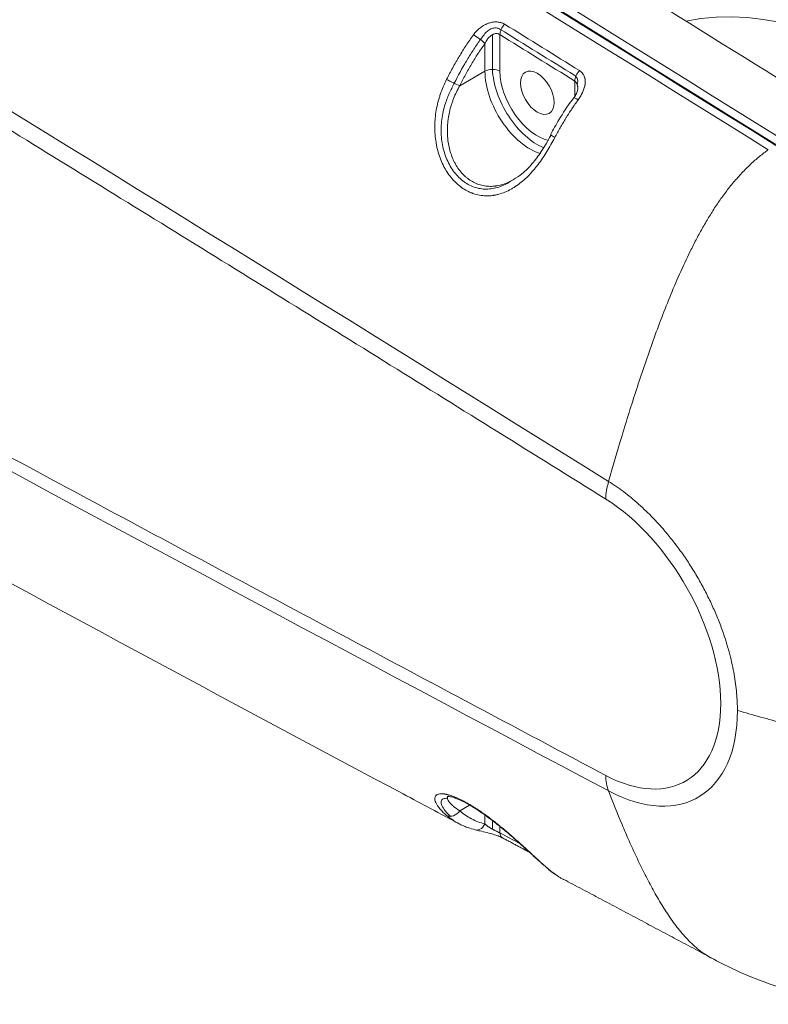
# Model space of a CAD drawing. Header units: millimetres. Extents: x 5437 to 18441, y -4466 to 3128.
# Tile 477 of 497: x 15655 to 15666, y -628 to -613. Entities that reach past the tile are written whole.
import ezdxf

# ---------------------------------------------------------------- set-up
doc = ezdxf.new("R2010")
doc.units = ezdxf.units.MM
doc.layers.add('1轮廓实线层', color=7, linetype='Continuous', lineweight=18)

# ---------------------------------------------------------------- blocks, each defined once
blk = doc.blocks.new('MR07S-930-Z')
at = {"layer": '1轮廓实线层'}
for p, q in [((7672.079, -5740.855), (7672.079, -5744.134)), ((7672.786, -5740.843), (7672.786, -5744.303)), ((7671.372, -5744.303), (7671.372, -5741.696)), ((7668.988, -5745.68), (7671.372, -5744.303)), ((7679.858, -5746.684), (7679.858, -5745.235)), ((7677.614, -5750.336), (7677.614, -5750.341)), ((7668.988, -5814.266), (7669.922, -5813.726)), ((7671.372, -5815.496), (7671.372, -5814.673)), ((7672.079, -5815.184), (7672.079, -5815.999)), ((7672.786, -5815.745), (7672.786, -5816.349))]:
    blk.add_line(p, q, dxfattribs=at)
for centre, major_axis, ratio, start_param, end_param in [((7365.902, -15100.749), (5847.271, -10127.771), 0.57735, 2.316004, 2.333362), ((7366.609, -15100.341), (-5847.271, 10127.771), 0.57735, 5.457597, 5.474954), ((7366.61, -15100.335), (-5847.318, 10127.852), 0.57735, 5.457597, 5.474954), ((7351.629, -15108.99), (5832.803, -10102.71), 0.57735, 2.316004, 2.333301), ((7371.913, -15097.273), (-5847.333, 10127.877), 0.57735, 5.457597, 5.461609), ((7351.629, 3896.208), (5832.803, -10102.71), 0.57735, 5.520681, 5.537978), ((7709.202, -5782.06), (23.5, -40.703), 0.57735, 6.147429, 9.241616), ((7673.494, -5740.434), (0.527, 0.85), 0.555318, 1.212722, 2.37424), ((7670.665, -5741.287), (-0.809, 0.588), 0.145785, 3.764729, 5.30486), ((7672.079, -5744.711), (1, 0), 0.57735, 0.785398, 2.356194), ((7676.322, -5746.344), (3, -5.196), 0.57735, 3.975244, 5.640532), ((7668.281, -5745.271), (-0.893, 0.451), 0.079227, 0.97679, 2.523881), ((7675.615, -5746.752), (-3, 5.196), 0.57735, 0.785398, 2.598048), ((7676.322, -5746.344), (2.5, -4.33), 0.57735, 3.926991, 5.80046), ((7680.565, -5744.826), (-0.528, -0.849), 0.554805, 4.354712, 5.516229), ((7680.565, -5747.436), (-0.809, 0.588), 0.145768, 5.303873, 6.28242), ((7678.499, -5750.803), (-0.884, 0.467), 0.053822, 0.065512, 0.979672), ((7682.332, -5797.58), (-8.01, 13.875), 0.57735, 2.396385, 5.457597), ((7682.555, -5797.451), (8.97, -15.536), 0.57735, 5.537978, 7.068592), ((7687.03, -5808.464), (-2.814, -5.299), 0.600082, 5.476868, 5.802403), ((7668.28, -5813.857), (0.637, 0.771), 0.812642, 3.301695, 4.848787), ((7670.665, -5815.088), (0.217, 0.976), 0.803376, 2.924921, 4.465052), ((7673.494, -5815.941), (0.471, 0.882), 0.598572, 2.336745, 3.135194)]:
    blk.add_ellipse(centre, major_axis=major_axis, ratio=ratio, start_param=start_param, end_param=end_param, dxfattribs=at)
blk.add_ellipse((7676.322, -5746.344), major_axis=(1.125, -1.949), ratio=0.57735, dxfattribs=at)
for points, degree in [([(7556.114, -5662.764), (7603.947, -5691.642), (7651.771, -5720.994), (7699.578, -5750.815)], 3), ([(7540.204, -5697.256), (7546.995, -5701.357), (7560.578, -5709.577), (7580.95, -5721.965), (7601.321, -5734.41), (7621.69, -5746.912), (7642.058, -5759.472), (7662.424, -5772.089), (7676, -5780.538), (7682.788, -5784.772)], 3), ([(7682.788, -5810.913), (7676, -5807.309), (7662.424, -5800.082), (7642.058, -5789.182), (7621.69, -5778.223), (7601.321, -5767.205), (7580.95, -5756.128), (7560.578, -5744.992), (7546.995, -5737.529), (7540.204, -5733.787)], 3), ([(7672.791, -5740.325), (7675.147, -5741.787), (7677.502, -5743.251), (7679.858, -5744.715)], 3), ([(7673.237, -5739.862), (7675.594, -5741.325), (7677.951, -5742.789), (7680.308, -5744.255)], 3), ([(7679.858, -5745.235), (7677.501, -5743.77), (7675.144, -5742.306), (7672.786, -5740.843)], 3), ([(7672.786, -5816.349), (7673.409, -5816.682), (7674.032, -5817.014), (7674.654, -5817.347)], 3), ([(7673.022, -5816.817), (7675.583, -5818.185)], 1), ([(7678.82, -5820.745), (7692.762, -5828.162)], 1)]:
    blk.add_open_spline(points, degree=degree, dxfattribs=at)
for points, knots in [([(7673.237, -5739.862), (7673.184, -5739.83), (7673.128, -5739.8), (7673.04, -5739.762), (7673.01, -5739.75), (7672.949, -5739.729), (7672.918, -5739.719), (7672.824, -5739.692), (7672.759, -5739.678), (7672.627, -5739.658), (7672.559, -5739.651), (7672.472, -5739.648), (7672.454, -5739.648), (7672.419, -5739.647), (7672.366, -5739.648), (7672.314, -5739.65), (7672.208, -5739.658), (7672.138, -5739.666), (7671.998, -5739.691), (7671.927, -5739.706), (7671.822, -5739.735), (7671.787, -5739.745), (7671.717, -5739.768), (7671.682, -5739.78), (7671.579, -5739.818), (7671.512, -5739.847), (7671.379, -5739.91), (7671.315, -5739.944), (7671.187, -5740.017), (7671.124, -5740.056), (7671.002, -5740.14), (7670.943, -5740.184), (7670.771, -5740.321), (7670.664, -5740.42), (7670.464, -5740.631), (7670.371, -5740.743), (7670.284, -5740.861)], [0, 0, 0, 0, 0.0625, 0.0625, 0.09375, 0.09375, 0.125, 0.125, 0.1875, 0.1875, 0.25, 0.25, 0.265625, 0.265625, 0.28125, 0.3125, 0.3125, 0.375, 0.375, 0.4375, 0.4375, 0.46875, 0.46875, 0.5, 0.5, 0.5625, 0.5625, 0.625, 0.625, 0.6875, 0.6875, 0.75, 0.75, 0.875, 0.875, 1, 1, 1, 1]), ([(7671.369, -5740.753), (7671.449, -5740.65), (7671.541, -5740.557), (7671.759, -5740.39), (7671.886, -5740.321), (7672.085, -5740.252), (7672.154, -5740.235), (7672.289, -5740.214), (7672.356, -5740.211), (7672.555, -5740.221), (7672.679, -5740.258), (7672.785, -5740.321), (7672.788, -5740.323), (7672.791, -5740.325)], [0, 0, 0, 0, 0.234307, 0.234307, 0.486884, 0.486884, 0.613172, 0.613172, 0.739461, 0.739461, 0.992038, 0.992038, 1, 1, 1, 1]), ([(7667.751, -5745.078), (7667.937, -5744.711), (7668.128, -5744.348), (7668.424, -5743.806), (7668.524, -5743.627), (7668.677, -5743.358), (7668.728, -5743.269), (7668.832, -5743.091), (7668.884, -5743.002), (7669.147, -5742.561), (7669.364, -5742.212), (7669.812, -5741.528), (7670.044, -5741.191), (7670.284, -5740.861)], [0, 0, 0, 0, 0.25, 0.25, 0.375, 0.375, 0.4375, 0.4375, 0.5, 0.5, 0.75, 0.75, 1, 1, 1, 1]), ([(7668.114, -5746.169), (7668.19, -5746.013), (7668.266, -5745.858), (7668.694, -5744.998), (7669.066, -5744.3), (7669.665, -5743.268), (7669.873, -5742.925), (7670.3, -5742.252), (7670.52, -5741.923), (7670.948, -5741.312), (7671.156, -5741.029), (7671.369, -5740.753)], [0, 0, 0, 0, 0.082663, 0.082663, 0.457293, 0.457293, 0.644608, 0.644608, 0.831923, 0.831923, 1, 1, 1, 1]), ([(7671.372, -5741.696), (7671.406, -5741.621), (7671.443, -5741.549), (7671.524, -5741.41), (7671.568, -5741.342), (7671.639, -5741.245), (7671.664, -5741.214), (7671.703, -5741.167), (7671.716, -5741.152), (7671.743, -5741.122), (7671.757, -5741.107), (7671.827, -5741.035), (7671.887, -5740.983), (7671.982, -5740.913), (7672.015, -5740.892), (7672.066, -5740.862), (7672.083, -5740.852), (7672.118, -5740.835), (7672.136, -5740.826), (7672.189, -5740.803), (7672.225, -5740.79), (7672.298, -5740.769), (7672.335, -5740.761), (7672.391, -5740.753), (7672.41, -5740.751), (7672.447, -5740.749), (7672.465, -5740.749), (7672.52, -5740.75), (7672.556, -5740.754), (7672.608, -5740.765), (7672.626, -5740.77), (7672.66, -5740.78), (7672.677, -5740.786), (7672.726, -5740.807), (7672.757, -5740.823), (7672.786, -5740.843)], [0, 0, 0, 0, 0.125, 0.125, 0.25, 0.25, 0.3125, 0.3125, 0.34375, 0.34375, 0.375, 0.375, 0.5, 0.5, 0.5625, 0.5625, 0.59375, 0.59375, 0.625, 0.625, 0.6875, 0.6875, 0.75, 0.75, 0.78125, 0.78125, 0.8125, 0.8125, 0.875, 0.875, 0.90625, 0.90625, 0.9375, 0.9375, 1, 1, 1, 1]), ([(7671.372, -5741.696), (7671.145, -5742.009), (7670.926, -5742.328), (7670.503, -5742.976), (7670.3, -5743.305), (7669.905, -5743.97), (7669.714, -5744.307), (7669.343, -5744.989), (7669.163, -5745.333), (7668.988, -5745.68)], [0, 0, 0, 0, 0.25, 0.25, 0.5, 0.5, 0.75, 0.75, 1, 1, 1, 1]), ([(7677.985, -5750.583), (7677.744, -5751.038), (7677.494, -5751.48), (7677.099, -5752.119), (7676.963, -5752.328), (7676.685, -5752.737), (7676.541, -5752.937), (7676.318, -5753.229), (7676.243, -5753.325), (7676.128, -5753.468), (7676.089, -5753.515), (7676.011, -5753.608), (7675.971, -5753.655), (7675.774, -5753.884), (7675.612, -5754.059), (7675.281, -5754.391), (7675.112, -5754.548), (7674.764, -5754.845), (7674.586, -5754.984), (7674.358, -5755.145), (7674.312, -5755.177), (7674.219, -5755.239), (7674.172, -5755.27), (7674.031, -5755.358), (7673.937, -5755.414), (7673.653, -5755.573), (7673.461, -5755.666), (7673.073, -5755.827), (7672.877, -5755.894), (7672.579, -5755.974), (7672.478, -5755.998), (7672.327, -5756.028), (7672.251, -5756.041), (7672.175, -5756.053), (7672.124, -5756.06), (7672.098, -5756.064), (7671.868, -5756.092), (7671.665, -5756.102), (7671.261, -5756.091), (7671.061, -5756.071), (7670.662, -5755.999), (7670.464, -5755.947), (7670.243, -5755.871), (7670.218, -5755.862), (7670.169, -5755.844), (7670.096, -5755.817), (7669.927, -5755.747), (7669.785, -5755.679), (7669.505, -5755.533), (7669.324, -5755.421), (7669.062, -5755.232), (7668.975, -5755.165), (7668.848, -5755.059), (7668.785, -5755.005), (7668.723, -5754.948), (7668.681, -5754.91), (7668.661, -5754.891), (7668.477, -5754.717), (7668.323, -5754.55), (7668.033, -5754.195), (7667.898, -5754.006), (7667.707, -5753.707), (7667.646, -5753.605), (7667.557, -5753.448), (7667.528, -5753.394), (7667.472, -5753.287), (7667.445, -5753.233), (7667.311, -5752.96), (7667.215, -5752.736), (7667.044, -5752.275), (7666.969, -5752.038), (7666.89, -5751.734), (7666.874, -5751.673), (7666.845, -5751.55), (7666.831, -5751.489), (7666.792, -5751.302), (7666.768, -5751.178), (7666.706, -5750.802), (7666.676, -5750.55), (7666.638, -5750.043), (7666.629, -5749.787), (7666.633, -5749.402), (7666.637, -5749.273), (7666.65, -5749.015), (7666.66, -5748.886), (7666.695, -5748.502), (7666.729, -5748.247), (7666.817, -5747.742), (7666.871, -5747.492), (7666.966, -5747.119), (7667.017, -5746.933), (7667.074, -5746.748), (7667.113, -5746.625), (7667.133, -5746.563), (7667.236, -5746.257), (7667.327, -5746.016), (7667.527, -5745.542), (7667.635, -5745.308), (7667.751, -5745.078)], [0, 0, 0, 0, 0.0625, 0.0625, 0.09375, 0.09375, 0.125, 0.125, 0.140625, 0.140625, 0.148438, 0.148438, 0.15625, 0.15625, 0.1875, 0.1875, 0.21875, 0.21875, 0.25, 0.25, 0.257813, 0.257813, 0.265625, 0.265625, 0.28125, 0.28125, 0.3125, 0.3125, 0.34375, 0.34375, 0.359375, 0.359375, 0.367188, 0.371094, 0.371094, 0.375, 0.375, 0.40625, 0.40625, 0.4375, 0.4375, 0.46875, 0.46875, 0.472656, 0.472656, 0.476563, 0.484375, 0.5, 0.5, 0.53125, 0.53125, 0.546875, 0.546875, 0.554687, 0.558594, 0.558594, 0.5625, 0.5625, 0.59375, 0.59375, 0.625, 0.625, 0.640625, 0.640625, 0.648437, 0.648437, 0.65625, 0.65625, 0.6875, 0.6875, 0.71875, 0.71875, 0.726562, 0.726562, 0.734375, 0.734375, 0.75, 0.75, 0.78125, 0.78125, 0.8125, 0.8125, 0.828125, 0.828125, 0.84375, 0.84375, 0.875, 0.875, 0.90625, 0.90625, 0.921875, 0.929687, 0.929687, 0.9375, 0.9375, 0.96875, 0.96875, 1, 1, 1, 1]), ([(7679.858, -5744.715), (7679.96, -5744.778), (7680.037, -5744.866), (7680.135, -5745.071), (7680.155, -5745.188), (7680.145, -5745.395), (7680.128, -5745.482), (7680.101, -5745.57)], [0, 0, 0, 0, 0.369382, 0.369382, 0.739048, 0.739048, 1, 1, 1, 1]), ([(7680.185, -5747.011), (7680.272, -5746.891), (7680.352, -5746.769), (7680.462, -5746.584), (7680.497, -5746.521), (7680.546, -5746.427), (7680.562, -5746.395), (7680.593, -5746.331), (7680.608, -5746.299), (7680.68, -5746.139), (7680.729, -5746.012), (7680.786, -5745.819), (7680.802, -5745.755), (7680.822, -5745.659), (7680.828, -5745.627), (7680.838, -5745.563), (7680.843, -5745.532), (7680.854, -5745.437), (7680.858, -5745.375), (7680.858, -5745.252), (7680.856, -5745.191), (7680.845, -5745.1), (7680.841, -5745.07), (7680.831, -5745.011), (7680.824, -5744.982), (7680.803, -5744.897), (7680.785, -5744.841), (7680.74, -5744.733), (7680.714, -5744.681), (7680.676, -5744.619), (7680.668, -5744.606), (7680.652, -5744.582), (7680.627, -5744.545), (7680.6, -5744.511), (7680.543, -5744.444), (7680.501, -5744.402), (7680.41, -5744.324), (7680.361, -5744.288), (7680.308, -5744.255)], [0, 0, 0, 0, 0.125, 0.125, 0.1875, 0.1875, 0.21875, 0.21875, 0.25, 0.25, 0.375, 0.375, 0.4375, 0.4375, 0.46875, 0.46875, 0.5, 0.5, 0.5625, 0.5625, 0.625, 0.625, 0.65625, 0.65625, 0.6875, 0.6875, 0.75, 0.75, 0.8125, 0.8125, 0.828125, 0.828125, 0.84375, 0.875, 0.875, 0.9375, 0.9375, 1, 1, 1, 1]), ([(7668.988, -5745.68), (7668.768, -5746.072), (7668.575, -5746.476), (7668.391, -5746.948), (7668.371, -5747), (7668.332, -5747.105), (7668.276, -5747.264), (7668.224, -5747.423), (7668.125, -5747.743), (7668.068, -5747.958), (7667.971, -5748.392), (7667.93, -5748.611), (7667.883, -5748.942), (7667.87, -5749.053), (7667.853, -5749.22), (7667.848, -5749.276), (7667.839, -5749.387), (7667.835, -5749.442), (7667.819, -5749.72), (7667.815, -5749.941), (7667.828, -5750.38), (7667.844, -5750.599), (7667.882, -5750.924), (7667.898, -5751.033), (7667.925, -5751.195), (7667.935, -5751.249), (7667.955, -5751.356), (7667.966, -5751.409), (7668.024, -5751.673), (7668.08, -5751.88), (7668.212, -5752.283), (7668.287, -5752.479), (7668.395, -5752.717), (7668.417, -5752.764), (7668.463, -5752.858), (7668.486, -5752.905), (7668.558, -5753.043), (7668.609, -5753.133), (7668.766, -5753.395), (7668.879, -5753.56), (7669.123, -5753.871), (7669.254, -5754.017), (7669.428, -5754.186), (7669.464, -5754.22), (7669.535, -5754.285), (7669.644, -5754.379), (7669.755, -5754.467), (7669.983, -5754.632), (7670.14, -5754.729), (7670.384, -5754.855), (7670.467, -5754.894), (7670.593, -5754.947), (7670.635, -5754.964), (7670.721, -5754.996), (7670.764, -5755.012), (7670.98, -5755.084), (7671.155, -5755.126), (7671.507, -5755.184), (7671.685, -5755.199), (7671.954, -5755.202), (7672.044, -5755.2), (7672.179, -5755.191), (7672.247, -5755.185), (7672.316, -5755.178), (7672.361, -5755.172), (7672.384, -5755.169), (7672.589, -5755.141), (7672.769, -5755.103), (7673.125, -5755.003), (7673.3, -5754.941), (7673.648, -5754.796), (7673.82, -5754.712), (7674.021, -5754.601), (7674.05, -5754.584), (7674.08, -5754.567)], [0, 0, 0, 0, 0.086304, 0.086304, 0.097092, 0.097092, 0.10788, 0.129455, 0.129455, 0.172607, 0.172607, 0.215759, 0.215759, 0.237335, 0.237335, 0.248123, 0.248123, 0.258911, 0.258911, 0.302063, 0.302063, 0.345214, 0.345214, 0.36679, 0.36679, 0.377578, 0.377578, 0.388366, 0.388366, 0.431518, 0.431518, 0.47467, 0.47467, 0.485458, 0.485458, 0.496246, 0.496246, 0.517822, 0.517822, 0.560974, 0.560974, 0.604125, 0.604125, 0.614913, 0.614913, 0.625701, 0.647277, 0.647277, 0.690429, 0.690429, 0.712005, 0.712005, 0.722793, 0.722793, 0.733581, 0.733581, 0.776733, 0.776733, 0.819884, 0.819884, 0.84146, 0.84146, 0.852248, 0.857642, 0.857642, 0.863036, 0.863036, 0.906188, 0.906188, 0.94934, 0.94934, 0.992492, 0.992492, 1, 1, 1, 1]), ([(7680.145, -5745.921), (7680.148, -5745.971), (7680.136, -5746.103), (7680.022, -5746.425), (7679.877, -5746.689), (7679.767, -5746.83), (7679.753, -5746.847)], [0, 0, 0, 0, 0.243612, 0.567432, 0.948784, 1, 1, 1, 1]), ([(7679.858, -5745.235), (7679.888, -5745.255), (7679.916, -5745.278), (7679.967, -5745.328), (7679.99, -5745.356), (7680.021, -5745.401), (7680.031, -5745.417), (7680.049, -5745.449), (7680.058, -5745.466), (7680.082, -5745.516), (7680.095, -5745.551), (7680.117, -5745.624), (7680.126, -5745.661), (7680.136, -5745.719), (7680.139, -5745.739), (7680.144, -5745.778), (7680.146, -5745.798), (7680.15, -5745.851), (7680.151, -5745.885), (7680.15, -5745.919)], [0, 0, 0, 0, 0.146269, 0.146269, 0.292537, 0.292537, 0.365671, 0.365671, 0.438806, 0.438806, 0.585074, 0.585074, 0.731343, 0.731343, 0.804477, 0.804477, 0.877611, 0.877611, 1, 1, 1, 1]), ([(7673.796, -5754.72), (7673.574, -5754.866), (7673.346, -5754.993), (7672.74, -5755.268), (7672.356, -5755.382), (7671.761, -5755.459), (7671.561, -5755.469), (7671.169, -5755.454), (7670.974, -5755.43), (7670.588, -5755.348), (7670.396, -5755.29), (7670.018, -5755.14), (7669.836, -5755.048), (7669.484, -5754.834), (7669.314, -5754.712), (7668.987, -5754.436), (7668.83, -5754.281), (7668.538, -5753.95), (7668.402, -5753.773), (7668.149, -5753.395), (7668.033, -5753.194), (7667.717, -5752.562), (7667.555, -5752.113), (7667.382, -5751.402), (7667.337, -5751.158), (7667.271, -5750.671), (7667.25, -5750.425), (7667.222, -5749.684), (7667.252, -5749.179), (7667.4, -5748.195), (7667.518, -5747.711), (7667.801, -5746.869), (7667.947, -5746.513), (7668.114, -5746.169)], [0, 0, 0, 0, 0.059114, 0.059114, 0.155375, 0.155375, 0.203505, 0.203505, 0.251635, 0.251635, 0.299766, 0.299766, 0.347896, 0.347896, 0.396027, 0.396027, 0.444157, 0.444157, 0.492287, 0.492287, 0.540418, 0.540418, 0.636678, 0.636678, 0.684809, 0.684809, 0.732939, 0.732939, 0.8292, 0.8292, 0.925461, 0.925461, 1, 1, 1, 1]), ([(7679.756, -5746.849), (7679.706, -5746.914), (7679.211, -5747.566), (7678.461, -5748.721), (7677.826, -5749.837), (7677.573, -5750.317)], [0, 0, 0, 0, 0.061069, 0.606088, 1, 1, 1, 1]), ([(7680.185, -5747.011), (7679.98, -5747.292), (7679.781, -5747.578), (7679.491, -5748.014), (7679.348, -5748.234), (7679.208, -5748.456), (7679.115, -5748.604), (7679.069, -5748.679), (7678.84, -5749.053), (7678.663, -5749.355), (7678.317, -5749.965), (7678.149, -5750.273), (7677.985, -5750.583)], [0, 0, 0, 0, 0.25, 0.25, 0.375, 0.4375, 0.4375, 0.5, 0.5, 0.75, 0.75, 1, 1, 1, 1]), ([(7677.613, -5750.336), (7677.605, -5750.352), (7677.334, -5750.902), (7676.757, -5751.847), (7675.846, -5753.089), (7674.954, -5753.994), (7674.342, -5754.397), (7674.075, -5754.541)], [0, 0, 0, 0, 0.008873, 0.306038, 0.553498, 0.81116, 1, 1, 1, 1]), ([(7698.16, -5751.735), (7698.058, -5751.808), (7697.671, -5752.093), (7697.002, -5752.631), (7696.168, -5753.398), (7695.361, -5754.241), (7694.589, -5755.149), (7693.857, -5756.11), (7693.167, -5757.112), (7692.516, -5758.143), (7691.904, -5759.196), (7691.325, -5760.263), (7690.596, -5761.699), (7689.753, -5763.511), (7688.827, -5765.695), (7687.97, -5767.882), (7687.167, -5770.068), (7686.409, -5772.251), (7685.687, -5774.43), (7684.996, -5776.605), (7684.108, -5779.501), (7683.476, -5781.667), (7683.065, -5783.109)], [0, 0, 0, 0, 0.011689, 0.044645, 0.077604, 0.110562, 0.143521, 0.176475, 0.209433, 0.242384, 0.275337, 0.308285, 0.341234, 0.407114, 0.472993, 0.538871, 0.604749, 0.670625, 0.736501, 0.802377, 0.868252, 1, 1, 1, 1]), ([(7608.063, -5782.694), (7612.139, -5784.918), (7630.666, -5794.996), (7650.95, -5805.921), (7667.155, -5814.541), (7668.914, -5815.476)], [0, 0, 0, 0, 0.200953, 0.913233, 1, 1, 1, 1]), ([(7683.065, -5783.109), (7682.983, -5783.398), (7682.918, -5783.684), (7682.825, -5784.24), (7682.797, -5784.511), (7682.788, -5784.772)], [0, 0, 0, 0, 0.5, 0.5, 1, 1, 1, 1]), ([(7706.119, -5807.633), (7705.436, -5807.474), (7704.005, -5807.13), (7701.842, -5806.583), (7698.889, -5805.802), (7696.696, -5805.191), (7695.241, -5804.775)], [0, 0, 0, 0, 0.185073, 0.388808, 0.592542, 1, 1, 1, 1]), ([(7667.751, -5814.701), (7667.519, -5814.509), (7667.321, -5814.318), (7667.077, -5814.04), (7667.005, -5813.949), (7666.878, -5813.772), (7666.823, -5813.685), (7666.756, -5813.559), (7666.736, -5813.518), (7666.71, -5813.457), (7666.702, -5813.437), (7666.687, -5813.398), (7666.68, -5813.378), (7666.65, -5813.282), (7666.636, -5813.21), (7666.629, -5813.076), (7666.636, -5813.015), (7666.672, -5812.904), (7666.701, -5812.855), (7666.751, -5812.802), (7666.762, -5812.792), (7666.785, -5812.773), (7666.797, -5812.764), (7666.836, -5812.738), (7666.864, -5812.722), (7666.958, -5812.683), (7667.031, -5812.664), (7667.198, -5812.645), (7667.292, -5812.644), (7667.449, -5812.657), (7667.505, -5812.663), (7667.577, -5812.675), (7667.592, -5812.677), (7667.622, -5812.682), (7667.637, -5812.685), (7667.682, -5812.694), (7667.713, -5812.7), (7667.871, -5812.735), (7668.006, -5812.773), (7668.292, -5812.867), (7668.444, -5812.924), (7668.684, -5813.025), (7668.767, -5813.061), (7668.893, -5813.119), (7668.936, -5813.139), (7669.023, -5813.181), (7669.066, -5813.202), (7669.286, -5813.311), (7669.467, -5813.406), (7669.838, -5813.615), (7670.028, -5813.727), (7670.32, -5813.908), (7670.419, -5813.971), (7670.543, -5814.052), (7670.569, -5814.068), (7670.619, -5814.101), (7670.694, -5814.15), (7670.769, -5814.2), (7671.02, -5814.369), (7671.221, -5814.51), (7671.625, -5814.801), (7671.828, -5814.952), (7672.083, -5815.147), (7672.134, -5815.186), (7672.236, -5815.265), (7672.287, -5815.305), (7672.44, -5815.424), (7672.541, -5815.504), (7672.841, -5815.746), (7673.039, -5815.908), (7673.43, -5816.236), (7673.624, -5816.401), (7673.863, -5816.608), (7673.911, -5816.65), (7674.006, -5816.732), (7674.147, -5816.856), (7674.286, -5816.979), (7674.56, -5817.223), (7674.739, -5817.383), (7675.088, -5817.7), (7675.259, -5817.856), (7675.468, -5818.048), (7675.51, -5818.086), (7675.593, -5818.162), (7675.716, -5818.275), (7675.836, -5818.386), (7676.073, -5818.603), (7676.226, -5818.744), (7676.524, -5819.014), (7676.669, -5819.145), (7676.881, -5819.333), (7676.95, -5819.395), (7677.088, -5819.515), (7677.156, -5819.574), (7677.357, -5819.746), (7677.487, -5819.855), (7677.741, -5820.059), (7677.864, -5820.155), (7677.985, -5820.244)], [0, 0, 0, 0, 0.0625, 0.0625, 0.09375, 0.09375, 0.125, 0.125, 0.140625, 0.140625, 0.148438, 0.148438, 0.15625, 0.15625, 0.1875, 0.1875, 0.21875, 0.21875, 0.25, 0.25, 0.257813, 0.257813, 0.265625, 0.265625, 0.28125, 0.28125, 0.3125, 0.3125, 0.34375, 0.34375, 0.359375, 0.359375, 0.363281, 0.363281, 0.367188, 0.367188, 0.375, 0.375, 0.40625, 0.40625, 0.4375, 0.4375, 0.453125, 0.453125, 0.460938, 0.460938, 0.46875, 0.46875, 0.5, 0.5, 0.53125, 0.53125, 0.546875, 0.546875, 0.550781, 0.550781, 0.554688, 0.5625, 0.5625, 0.59375, 0.59375, 0.625, 0.625, 0.632813, 0.632813, 0.640625, 0.640625, 0.65625, 0.65625, 0.6875, 0.6875, 0.71875, 0.71875, 0.726563, 0.726563, 0.734375, 0.75, 0.75, 0.78125, 0.78125, 0.8125, 0.8125, 0.820313, 0.820313, 0.828125, 0.84375, 0.84375, 0.875, 0.875, 0.90625, 0.90625, 0.921875, 0.921875, 0.9375, 0.9375, 0.96875, 0.96875, 1, 1, 1, 1]), ([(7668.115, -5814.786), (7668.029, -5814.707), (7667.949, -5814.629), (7667.783, -5814.459), (7667.701, -5814.366), (7667.484, -5814.097), (7667.376, -5813.928), (7667.244, -5813.619), (7667.222, -5813.485), (7667.254, -5813.321), (7667.275, -5813.273), (7667.341, -5813.191), (7667.386, -5813.156), (7667.538, -5813.087), (7667.664, -5813.068), (7667.821, -5813.076)], [0, 0, 0, 0, 0.085629, 0.085629, 0.190939, 0.190939, 0.401559, 0.401559, 0.612179, 0.612179, 0.717489, 0.717489, 0.822799, 0.822799, 1, 1, 1, 1]), ([(7667.814, -5812.895), (7667.812, -5812.903), (7667.913, -5812.881), (7668.313, -5812.968), (7668.963, -5813.209), (7669.807, -5813.639), (7670.796, -5814.249), (7671.865, -5815.008), (7672.966, -5815.875), (7674.06, -5816.807), (7675.122, -5817.76), (7676.136, -5818.696), (7677.104, -5819.549), (7677.717, -5820.098), (7678.036, -5820.286), (7678.048, -5820.293)], [0, 0, 0, 0, 0.05837, 0.123827, 0.195152, 0.271464, 0.349301, 0.430306, 0.513078, 0.598641, 0.688838, 0.783736, 0.884758, 0.99564, 1, 1, 1, 1]), ([(7667.928, -5812.848), (7667.922, -5812.852), (7667.916, -5812.855), (7667.902, -5812.865), (7667.894, -5812.871), (7667.879, -5812.884), (7667.872, -5812.891), (7667.841, -5812.928), (7667.826, -5812.963), (7667.815, -5813.042), (7667.82, -5813.086), (7667.847, -5813.183), (7667.87, -5813.236), (7667.911, -5813.306), (7667.919, -5813.32), (7667.938, -5813.349), (7667.967, -5813.393), (7668.001, -5813.438), (7668.075, -5813.53), (7668.132, -5813.593), (7668.263, -5813.723), (7668.336, -5813.789), (7668.577, -5813.99), (7668.768, -5814.128), (7668.988, -5814.266)], [0, 0, 0, 0, 0.017965, 0.017965, 0.046849, 0.046849, 0.075732, 0.075732, 0.191266, 0.191266, 0.306799, 0.306799, 0.422333, 0.422333, 0.451216, 0.451216, 0.480099, 0.537866, 0.537866, 0.6534, 0.6534, 0.768933, 0.768933, 1, 1, 1, 1]), ([(7683.065, -5812.381), (7683.476, -5813.45), (7684.108, -5815.036), (7684.996, -5817.107), (7685.687, -5818.633), (7686.409, -5820.127), (7687.167, -5821.581), (7687.97, -5822.984), (7688.827, -5824.322), (7689.753, -5825.576), (7690.596, -5826.525), (7691.325, -5827.204), (7691.904, -5827.665), (7692.386, -5827.983), (7692.676, -5828.145), (7692.754, -5828.186)], [0, 0, 0, 0, 0.171202, 0.256804, 0.342408, 0.428011, 0.513616, 0.599221, 0.684828, 0.770435, 0.856044, 0.89886, 0.941675, 0.984496, 1, 1, 1, 1]), ([(7670.284, -5816.004), (7670.044, -5815.95), (7669.812, -5815.88), (7669.475, -5815.753), (7669.365, -5815.708), (7669.201, -5815.634), (7669.147, -5815.608), (7669.04, -5815.555), (7668.987, -5815.528), (7668.724, -5815.389), (7668.521, -5815.266), (7668.127, -5814.998), (7667.937, -5814.854), (7667.751, -5814.701)], [0, 0, 0, 0, 0.25, 0.25, 0.375, 0.375, 0.4375, 0.4375, 0.5, 0.5, 0.75, 0.75, 1, 1, 1, 1]), ([(7668.988, -5814.266), (7669.163, -5814.41), (7669.343, -5814.547), (7669.714, -5814.799), (7669.905, -5814.916), (7670.299, -5815.126), (7670.503, -5815.219), (7670.926, -5815.379), (7671.145, -5815.446), (7671.372, -5815.496)], [0, 0, 0, 0, 0.25, 0.25, 0.5, 0.5, 0.75, 0.75, 1, 1, 1, 1]), ([(7672.786, -5816.349), (7672.757, -5816.335), (7672.695, -5816.305), (7672.628, -5816.272), (7672.575, -5816.247), (7672.557, -5816.238), (7672.521, -5816.221), (7672.502, -5816.212), (7672.448, -5816.186), (7672.411, -5816.168), (7672.338, -5816.132), (7672.301, -5816.114), (7672.246, -5816.086), (7672.228, -5816.077), (7672.191, -5816.058), (7672.174, -5816.049), (7672.085, -5816.003), (7672.018, -5815.966), (7671.921, -5815.91), (7671.89, -5815.892), (7671.83, -5815.855), (7671.801, -5815.837), (7671.745, -5815.8), (7671.719, -5815.782), (7671.666, -5815.746), (7671.641, -5815.727), (7671.569, -5815.673), (7671.525, -5815.638), (7671.464, -5815.584), (7671.445, -5815.567), (7671.407, -5815.532), (7671.389, -5815.514), (7671.372, -5815.496)], [0, 0, 0, 0, 0.0625, 0.125, 0.125, 0.15625, 0.15625, 0.1875, 0.1875, 0.25, 0.25, 0.3125, 0.3125, 0.34375, 0.34375, 0.375, 0.375, 0.5, 0.5, 0.5625, 0.5625, 0.625, 0.625, 0.6875, 0.6875, 0.75, 0.75, 0.875, 0.875, 0.9375, 0.9375, 1, 1, 1, 1]), ([(7670.509, -5816.078), (7670.627, -5816.103), (7670.928, -5816.171), (7671.52, -5816.305), (7672.131, -5816.47), (7672.607, -5816.632), (7672.9, -5816.757), (7672.996, -5816.811), (7673.014, -5816.822)], [0, 0, 0, 0, 0.209643, 0.465715, 0.665077, 0.827139, 0.963724, 1, 1, 1, 1]), ([(7677.985, -5820.244), (7678.149, -5820.365), (7678.317, -5820.48), (7678.576, -5820.639), (7678.664, -5820.69), (7678.771, -5820.749), (7678.789, -5820.758), (7678.807, -5820.768)], [0, 0, 0, 0, 0.624487, 0.624487, 0.936731, 0.936731, 1, 1, 1, 1]), ([(7692.766, -5828.163), (7693.44, -5828.535), (7695.093, -5829.384), (7697.763, -5830.489), (7700.746, -5831.458), (7703.714, -5832.133), (7706.64, -5832.511), (7709.492, -5832.591), (7712.26, -5832.384), (7714.895, -5831.884), (7716.807, -5831.355), (7717.825, -5830.939), (7718.022, -5830.855)], [0, 0, 0, 0, 0.08168, 0.199173, 0.316189, 0.432167, 0.54634, 0.658719, 0.768107, 0.874528, 0.97568, 1, 1, 1, 1])]:
    blk.add_open_spline(points, degree=3, knots=knots, dxfattribs=at)
blk.add_rational_spline([(7683.065, -5783.109), (7690.255, -5787.594), (7695.241, -5796.465), (7695.241, -5804.775)], [1, 0.814113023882, 0.814113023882, 1], degree=3, dxfattribs=at)

msp = doc.modelspace()

# ---------------------------------------------------------------- block references
at = {"color": 0, "xscale": 0.16, "yscale": 0.16, "zscale": 0.16}
msp.add_blockref('MR07S-930-Z', (14434.69283, 305.64747), dxfattribs=at)

doc.saveas('drawing.dxf')
